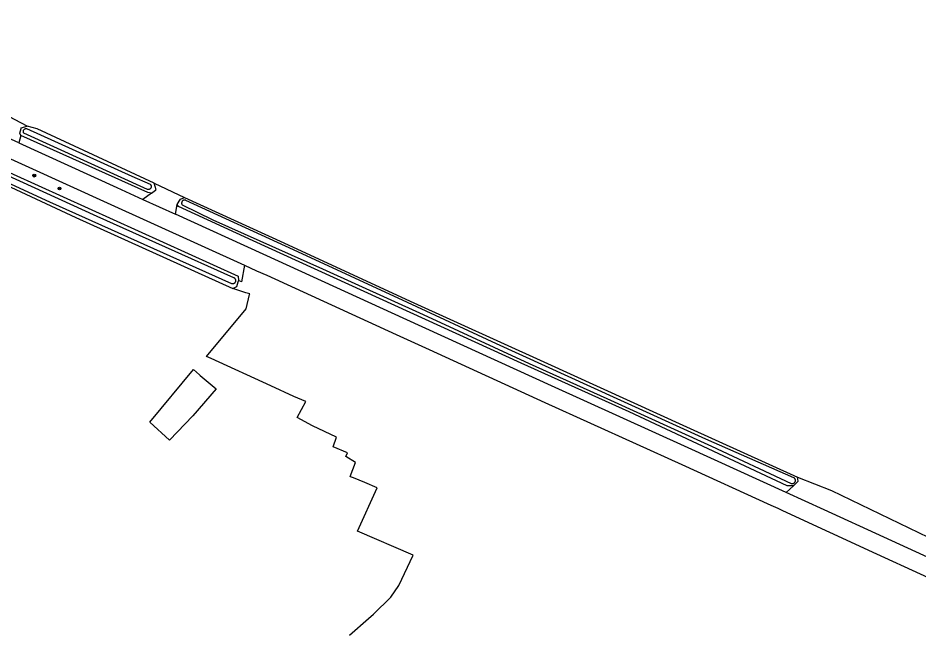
# Model space of a CAD drawing. Extents: x 126000 to 131009, y 393000 to 395500.
# Drawn here: x 127795.4 to 128053, y 394204.5 to 394380.1 of the extents above; entities that cross this region are included whole.
import ezdxf

# ---------------------------------------------------------------- set-up
doc = ezdxf.new("R2010")
doc.units = 0
doc.layers.add('gt-symb-boom', color=7, linetype='Continuous')
doc.layers.add('gx-grn-maaiveld', color=7, linetype='Continuous')

# ---------------------------------------------------------------- blocks, each defined once
blk = doc.blocks.new('gt0-BOOM')
at = {"layer": 'gt-symb-boom'}
for radius in [0.4, 0.2]:
    blk.add_circle((0, 0), radius, dxfattribs=at)

msp = doc.modelspace()

# ---------------------------------------------------------------- linework, layer by layer
at = {"layer": 'gx-grn-maaiveld'}
for p, q in [((127798.01, 394349.12), (127788.86, 394353.89)), ((127795.66, 394344.31), (127786.52, 394348.48)), ((127796.23, 394346.39), (127795.66, 394344.31)), ((127834.42, 394332.73), (127843.11, 394328.65)), ((127833.66, 394329.94), (127831.2, 394328.1)), ((127831.2, 394328.1), (127840.47, 394323.87)), ((127840.47, 394323.87), (127840.95, 394326.68)), ((128015.32, 394244.2), (128017.35, 394246.1))]:
    msp.add_line(p, q, dxfattribs=at)
for points in [[(127704.83, 394380.07), (127731.47, 394367.98), (127776.06, 394347.58), (127820.91, 394327.12), (127860.28, 394309.26)], [(127735.76, 394362.1), (127737.35, 394361.66), (127779.65, 394341.81), (127858.44, 394306.11), (127858.57, 394304.91), (127858.55, 394304.86)], [(127734.79, 394358.77), (127756.08, 394348.99), (127811.99, 394322.88), (127856.92, 394302.55)], [(127756.17, 394349.67), (127804.49, 394327.4), (127856.57, 394304.05), (127856.64, 394304.03), (127856.71, 394304.01), (127856.79, 394303.99), (127856.86, 394303.99), (127856.94, 394303.99), (127857.01, 394303.99), (127857.08, 394304), (127857.16, 394304.02)], [(127857.16, 394304.02), (127857.23, 394304.05), (127857.3, 394304.08), (127857.36, 394304.12), (127857.42, 394304.16), (127857.48, 394304.21), (127857.54, 394304.26), (127857.59, 394304.32), (127857.63, 394304.38), (127857.67, 394304.44), (127857.7, 394304.51), (127857.73, 394304.58), (127857.75, 394304.64), (127857.75, 394304.65), (127857.76, 394304.72), (127857.77, 394304.8), (127857.77, 394304.87), (127857.77, 394304.95), (127857.76, 394305.02), (127857.74, 394305.1), (127857.71, 394305.17), (127857.68, 394305.24), (127857.65, 394305.3), (127857.61, 394305.36), (127857.56, 394305.42), (127857.51, 394305.48), (127857.45, 394305.53), (127857.39, 394305.57), (127857.33, 394305.61), (127857.26, 394305.65), (127857.19, 394305.67), (127818.07, 394323.19), (127762.68, 394348.53)], [(127796.23, 394346.39), (127795.91, 394347.09), (127796.31, 394348.43), (127796.36, 394348.61), (127798.01, 394349.12)], [(127832.64, 394330.94), (127832.56, 394330.95), (127832.49, 394330.96), (127797.13, 394347.05), (127797.09, 394347.11), (127797.05, 394347.18), (127797.02, 394347.25), (127797, 394347.32), (127796.98, 394347.4), (127796.97, 394347.47), (127796.96, 394347.55), (127796.97, 394347.62), (127796.98, 394347.7), (127796.99, 394347.78), (127797.01, 394347.85), (127797.04, 394347.92), (127797.08, 394347.99), (127797.12, 394348.05), (127797.13, 394348.07), (127797.16, 394348.11), (127797.21, 394348.17), (127797.27, 394348.22), (127797.33, 394348.27), (127797.39, 394348.31), (127797.46, 394348.35), (127797.53, 394348.38), (127797.6, 394348.4), (127797.68, 394348.42), (127797.75, 394348.43), (127797.83, 394348.43), (127797.91, 394348.43), (127828.05, 394334.76), (127833.23, 394332.46), (127833.29, 394332.42), (127833.34, 394332.36), (127833.39, 394332.3), (127833.43, 394332.24), (127833.47, 394332.18), (127833.5, 394332.11), (127833.53, 394332.04), (127833.55, 394331.96), (127833.56, 394331.89), (127833.56, 394331.81), (127833.56, 394331.74), (127833.55, 394331.66), (127833.54, 394331.59), (127833.52, 394331.52), (127833.49, 394331.44), (127833.47, 394331.39), (127833.46, 394331.38), (127833.42, 394331.31), (127833.37, 394331.25), (127833.32, 394331.19), (127833.27, 394331.14), (127833.21, 394331.1), (127833.15, 394331.05), (127833.08, 394331.02), (127833.01, 394330.99), (127832.94, 394330.97), (127832.87, 394330.95), (127832.79, 394330.94), (127832.71, 394330.93), (127832.64, 394330.94)], [(127834.42, 394332.73), (127800.93, 394348.3), (127798.01, 394349.12)], [(127833.66, 394329.94), (127832.57, 394330.07), (127796.23, 394346.39)], [(127795.66, 394344.31), (127823.67, 394331.53), (127831.2, 394328.1)], [(127833.66, 394329.94), (127834.77, 394330.77), (127834.93, 394330.89), (127834.42, 394332.73)], [(127840.95, 394326.68), (127841.51, 394327.58), (127841.9, 394328.2), (127843.11, 394328.65)], [(128017.31, 394246.77), (128017.38, 394246.79), (128017.45, 394246.83), (128017.52, 394246.86), (128017.59, 394246.91), (128017.65, 394246.96), (128017.7, 394247.02), (128017.75, 394247.08), (128017.8, 394247.14), (128017.83, 394247.21), (128017.87, 394247.28), (128017.89, 394247.35), (128017.91, 394247.43), (128017.93, 394247.51), (128017.93, 394247.58), (128017.93, 394247.66), (128017.93, 394247.74), (128017.91, 394247.82), (128017.89, 394247.89), (128017.86, 394247.97), (128017.83, 394248.04), (128017.79, 394248.1), (128017.75, 394248.17), (128017.7, 394248.23), (128017.64, 394248.28), (128017.58, 394248.33), (128017.51, 394248.38), (127992.31, 394259.48), (127966.9, 394270.98), (127932.41, 394286.72), (127906.88, 394298.54), (127874.32, 394313.62), (127843.5, 394327.84), (127843.43, 394327.87), (127843.36, 394327.89), (127843.28, 394327.91), (127843.21, 394327.91), (127843.13, 394327.92), (127843.05, 394327.91), (127842.98, 394327.9), (127842.9, 394327.89), (127842.83, 394327.86), (127842.76, 394327.83), (127842.69, 394327.8), (127842.63, 394327.76), (127842.57, 394327.71), (127842.51, 394327.66), (127842.46, 394327.6), (127842.41, 394327.54), (127842.37, 394327.48), (127842.34, 394327.41), (127842.31, 394327.34), (127842.29, 394327.26), (127842.28, 394327.22), (127842.27, 394327.19), (127842.26, 394327.11), (127842.25, 394327.04), (127842.26, 394326.96), (127842.27, 394326.89), (127842.28, 394326.81), (127842.3, 394326.74), (127842.33, 394326.67), (127842.37, 394326.6), (127842.41, 394326.53), (127851.18, 394322.22), (127882.59, 394308.27), (127911.43, 394295.18), (127941.7, 394281.15), (127963.91, 394271.12), (127993.9, 394257.41), (128016.7, 394246.79), (128016.77, 394246.77), (128016.85, 394246.75), (128016.92, 394246.73), (128017, 394246.73), (128017.08, 394246.73), (128017.16, 394246.73), (128017.23, 394246.75), (128017.31, 394246.77)], [(127843.11, 394328.65), (127871.53, 394315.71), (127907.68, 394298.94), (127945.93, 394281.6), (127986.79, 394262.93), (128018.49, 394248.57)], [(128017.35, 394246.1), (128015.57, 394246.09), (127970.33, 394267.25), (127939.39, 394281.16), (127862.69, 394316.22), (127841.41, 394326.06), (127840.95, 394326.68)], [(128015.32, 394244.2), (127987.21, 394256.97), (127948.16, 394274.71), (127906.75, 394293.66), (127865.63, 394312.41), (127840.47, 394323.87)], [(127860.28, 394309.26), (127859.36, 394304.51), (127858.55, 394304.86)], [(127860.28, 394309.26), (127863.73, 394307.69), (127866.62, 394306.37), (127903.67, 394289.41), (127913.12, 394285.11), (127946.2, 394269.98), (127985.46, 394252.15), (128010.92, 394240.54), (128012.89, 394239.64), (128014.27, 394239), (128041.14, 394226.63), (128066.08, 394215.1)], [(127858.55, 394304.86), (127858.38, 394304.37), (127857.93, 394303.06), (127857.41, 394302.8), (127856.92, 394302.55)], [(127890.33, 394203.29), (127895.73, 394208.04), (127897.18, 394209.33), (127902.17, 394214.15), (127904.42, 394217.49), (127908.54, 394226.19), (127892.58, 394233.05), (127898.27, 394245.54), (127894.7, 394247.07), (127891.45, 394248.34), (127890.57, 394248.68), (127890.46, 394248.73), (127892.05, 394252.79), (127889.24, 394254.43), (127889.75, 394255.49), (127885.66, 394257.26), (127886.61, 394260.01), (127879.71, 394263.3), (127875.35, 394265.65), (127877.8, 394270.27), (127874.37, 394271.66), (127867.81, 394274.68), (127850.7, 394282.56), (127849.42, 394283.15), (127860.77, 394296.74), (127861.72, 394300.91), (127861.74, 394301.03), (127860.67, 394301.37), (127856.92, 394302.55)], [(127847.6, 394277.7), (127851.01, 394274.77), (127852.12, 394273.82), (127845.48, 394266.1), (127838.79, 394259.17), (127833.18, 394264.35), (127845.67, 394279.38), (127847.41, 394277.87), (127847.6, 394277.7)], [(128017.35, 394246.1), (128018.35, 394247.05), (128018.68, 394247.37), (128018.49, 394248.57)], [(128018.49, 394248.57), (128028.28, 394244.76), (128055.92, 394231.42), (128099.57, 394211.73), (128113.61, 394204.11), (128125.05, 394198.2), (128136.55, 394190.77)], [(128068.43, 394219.85), (128043.19, 394231.39), (128026.13, 394239.23), (128015.32, 394244.2)]]:
    msp.add_lwpolyline(points, dxfattribs=at)

# ---------------------------------------------------------------- block references
at = {"layer": 'gt-symb-boom'}
for p in [(127800.09, 394334.92), (127807.32, 394331.25)]:
    msp.add_blockref('gt0-BOOM', p, dxfattribs=at)

doc.saveas('drawing.dxf')
